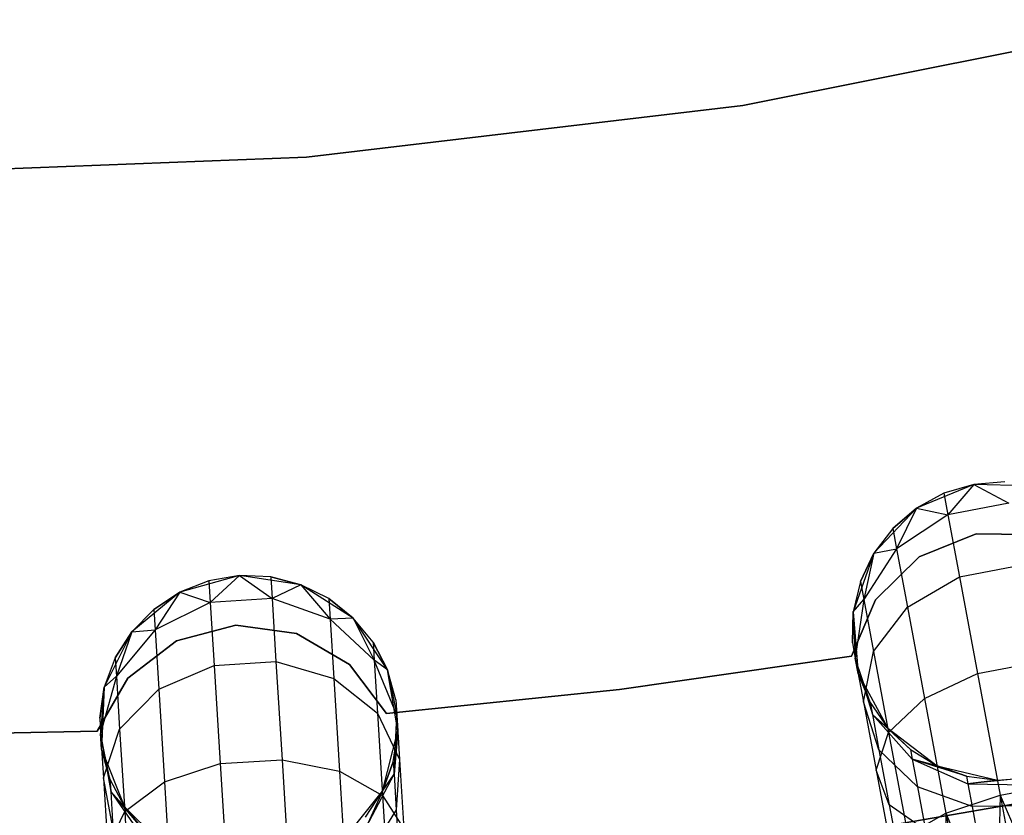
# Model space of a CAD drawing. Extents: x -102 to 102, y -101 to 102.
# Tile 286 of 481: x 1.04 to 7.63, y -41.8 to -36.47. Entities that reach past the tile are written whole.
import ezdxf

# ---------------------------------------------------------------- set-up
doc = ezdxf.new("R2010")
doc.units = 0
doc.header["$LTSCALE"] = 25.4
doc.layers.get('0').update_dxf_attribs({"linetype": 'CONTINUOUS'})

# ---------------------------------------------------------------- blocks, each defined once
blk = doc.blocks.new('NL2500011659_STL')
at = {"color": 0}
for p, q in [((5.8817, -37.0444, -2), (8.7696, -36.47, -2)), ((8.7696, -36.47), (5.8817, -37.0444)), ((8.7696, -36.47), (5.8817, -37.0444)), ((5.8817, -37.0444, -2), (8.7696, -36.47, -2)), ((2.9577, -37.3905, -2), (5.8817, -37.0444, -2)), ((5.8817, -37.0444), (2.9577, -37.3905)), ((5.8817, -37.0444), (2.9577, -37.3905)), ((2.9577, -37.3905, -2), (5.8817, -37.0444, -2)), ((5.8817, -37.0444), (5.8817, -37.0444, -2)), ((5.8817, -37.0444), (5.8817, -37.0444, -2)), ((0.0154, -37.5061, -2), (2.9577, -37.3905, -2)), ((2.9577, -37.3905), (0.0154, -37.5061)), ((2.9577, -37.3905), (0.0154, -37.5061)), ((0.0154, -37.5061, -2), (2.9577, -37.3905, -2)), ((2.9577, -37.3905), (2.9577, -37.3905, -2)), ((2.9577, -37.3905), (2.9577, -37.3905, -2)), ((7.4296, -39.5846, 0), (7.0457, -39.7443, 0)), ((7.4296, -39.5846, 0), (7.0457, -39.7443, 0)), ((7.4296, -39.5846, 0), (7.2293, -39.6443, -5.5)), ((7.4296, -39.5846, -5.5), (7.2293, -39.6443, -5.5)), ((7.4296, -39.5846, 0), (7.2293, -39.6443, -5.5)), ((7.4296, -39.5846, -5.5), (7.2293, -39.6443, -5.5)), ((7.4296, -39.5846, -5.5), (7.2561, -39.7875, -6.4203)), ((7.4296, -39.5846, -5.5), (7.2561, -39.7875, -6.4203)), ((7.638, -39.5679, -5.5), (7.4296, -39.5846, 0)), ((7.638, -39.5679, -5.5), (7.4296, -39.5846, 0)), ((7.638, -39.5679, -5.5), (7.4296, -39.5846, -5.5)), ((7.638, -39.5679, -5.5), (7.4296, -39.5846, -5.5)), ((7.8453, -39.5948, 0), (7.4296, -39.5846, 0)), ((7.8453, -39.5948, 0), (7.4296, -39.5846, 0)), ((7.4296, -39.5846, -5.5), (7.4296, -39.5846, 0)), ((7.4296, -39.5846, -5.5), (7.4296, -39.5846, 0)), ((7.4296, -39.5846, -5.5), (7.6648, -39.7111, -6.4203)), ((7.4296, -39.5846, -5.5), (7.6648, -39.7111, -6.4203)), ((7.2293, -39.6443, -5.5), (7.0457, -39.7443, 0)), ((7.2293, -39.6443, -5.5), (7.0457, -39.7443, -5.5)), ((7.2293, -39.6443, -5.5), (7.0457, -39.7443, 0)), ((7.2293, -39.6443, -5.5), (7.0457, -39.7443, -5.5)), ((7.2293, -39.6443, -5.5), (7.2561, -39.7875, -6.4203)), ((7.2293, -39.6443, -5.5), (7.2561, -39.7875, -6.4203)), ((7.6648, -39.7111, -6.4203), (7.2561, -39.7875, -6.4203)), ((7.6648, -39.7111, -6.4203), (7.2561, -39.7875, -6.4203)), ((7.0457, -39.7443, 0), (6.76, -40.0464, 0)), ((7.0457, -39.7443, 0), (6.76, -40.0464, 0)), ((7.0457, -39.7443, -5.5), (6.887, -39.8803, -5.5)), ((6.887, -39.8803, -5.5), (7.0457, -39.7443, 0)), ((6.887, -39.8803, -5.5), (7.0457, -39.7443, 0)), ((7.0457, -39.7443, -5.5), (6.887, -39.8803, -5.5)), ((7.0457, -39.7443, -5.5), (6.9122, -40.0155, -6.368)), ((7.0457, -39.7443, -5.5), (6.9122, -40.0155, -6.368)), ((7.2561, -39.7875, -6.4203), (6.9122, -40.0155, -6.368)), ((7.2561, -39.7875, -6.4203), (6.9122, -40.0155, -6.368)), ((7.0457, -39.7443, -5.5), (7.0457, -39.7443, 0)), ((7.0457, -39.7443, -5.5), (7.0457, -39.7443, 0)), ((7.0457, -39.7443, -5.5), (7.2561, -39.7875, -6.4203)), ((7.0457, -39.7443, -5.5), (7.2561, -39.7875, -6.4203)), ((7.2561, -39.7875, -6.4203), (7.3338, -40.2034, -7.2505)), ((7.2561, -39.7875, -6.4203), (7.3338, -40.2034, -7.2505)), ((6.887, -39.8803, -5.5), (6.76, -40.0464, 0)), ((6.887, -39.8803, -5.5), (6.76, -40.0464, -5.5)), ((6.887, -39.8803, -5.5), (6.76, -40.0464, 0)), ((6.887, -39.8803, -5.5), (6.76, -40.0464, -5.5)), ((6.887, -39.8803, -5.5), (6.9122, -40.0155, -6.368)), ((6.887, -39.8803, -5.5), (6.9122, -40.0155, -6.368)), ((7.4467, -39.9165), (7.0647, -40.0696)), ((7.0647, -40.0696, -2), (7.4467, -39.9165, -2)), ((7.0647, -40.0696, -2), (7.4467, -39.9165, -2)), ((7.4467, -39.9165), (7.0647, -40.0696)), ((7.8583, -39.9219), (7.4467, -39.9165)), ((7.4467, -39.9165), (7.4467, -39.9165, -2)), ((7.4467, -39.9165, -2), (7.8583, -39.9219, -2)), ((7.4467, -39.9165), (7.4467, -39.9165, -2)), ((7.4467, -39.9165, -2), (7.8583, -39.9219, -2)), ((7.8583, -39.9219), (7.4467, -39.9165)), ((6.76, -40.0464, 0), (6.6218, -40.4385, 0)), ((6.76, -40.0464, 0), (6.6218, -40.4385, 0)), ((6.76, -40.0464, -5.5), (6.6702, -40.2352, -5.5)), ((6.6702, -40.2352, -5.5), (6.76, -40.0464, 0)), ((6.6702, -40.2352, -5.5), (6.76, -40.0464, 0)), ((6.76, -40.0464, -5.5), (6.6702, -40.2352, -5.5)), ((6.9122, -40.0155, -6.368), (6.6927, -40.3555, -6.2725)), ((6.9122, -40.0155, -6.368), (6.6927, -40.3555, -6.2725)), ((6.76, -40.0464, -5.5), (6.6927, -40.3555, -6.2725)), ((6.76, -40.0464, -5.5), (6.6927, -40.3555, -6.2725)), ((6.76, -40.0464, -5.5), (6.9122, -40.0155, -6.368)), ((6.76, -40.0464, -5.5), (6.9122, -40.0155, -6.368)), ((6.76, -40.0464, -5.5), (6.76, -40.0464, 0)), ((6.76, -40.0464, -5.5), (6.76, -40.0464, 0)), ((6.9122, -40.0155, -6.368), (6.9855, -40.4077, -7.1511)), ((6.9122, -40.0155, -6.368), (6.9855, -40.4077, -7.1511)), ((7.0647, -40.0696), (6.7709, -40.3579)), ((6.7709, -40.3579, -2), (7.0647, -40.0696, -2)), ((6.7709, -40.3579, -2), (7.0647, -40.0696, -2)), ((7.0647, -40.0696), (6.7709, -40.3579)), ((7.0647, -40.0696), (7.0647, -40.0696, -2)), ((7.0647, -40.0696), (7.0647, -40.0696, -2)), ((7.3338, -40.2034, -7.2505), (7.7425, -40.1269, -7.2505)), ((7.3338, -40.2034, -7.2505), (7.7425, -40.1269, -7.2505)), ((2.5097, -40.1957, 0), (2.1091, -40.307, 0)), ((2.5097, -40.1957, 0), (2.1091, -40.307, 0)), ((2.3035, -40.2303, -5.5), (2.1091, -40.307, 0)), ((2.3035, -40.2303, -5.5), (2.1091, -40.307, -5.5)), ((2.3035, -40.2303, -5.5), (2.1091, -40.307, 0)), ((2.3035, -40.2303, -5.5), (2.1091, -40.307, -5.5)), ((2.5097, -40.1957, 0), (2.3035, -40.2303, -5.5)), ((2.5097, -40.1957, -5.5), (2.3035, -40.2303, -5.5)), ((2.5097, -40.1957, 0), (2.3035, -40.2303, -5.5)), ((2.5097, -40.1957, -5.5), (2.3035, -40.2303, -5.5)), ((2.3035, -40.2303, -5.5), (2.3125, -40.3758, -6.4203)), ((2.3035, -40.2303, -5.5), (2.3125, -40.3758, -6.4203)), ((2.5097, -40.1957, -5.5), (2.3125, -40.3758, -6.4203)), ((2.5097, -40.1957, -5.5), (2.3125, -40.3758, -6.4203)), ((2.921, -40.257, 0), (2.5097, -40.1957, 0)), ((2.7186, -40.2047, -5.5), (2.5097, -40.1957, 0)), ((2.921, -40.257, 0), (2.5097, -40.1957, 0)), ((2.7186, -40.2047, -5.5), (2.5097, -40.1957, 0)), ((2.7186, -40.2047, -5.5), (2.5097, -40.1957, -5.5)), ((2.5097, -40.1957, -5.5), (2.5097, -40.1957, 0)), ((2.5097, -40.1957, -5.5), (2.5097, -40.1957, 0)), ((2.5097, -40.1957, -5.5), (2.7276, -40.3502, -6.4203)), ((2.7186, -40.2047, -5.5), (2.5097, -40.1957, -5.5)), ((2.5097, -40.1957, -5.5), (2.7276, -40.3502, -6.4203)), ((2.921, -40.257, -5.5), (2.7186, -40.2047, -5.5)), ((2.7186, -40.2047, -5.5), (2.921, -40.257, 0)), ((2.7186, -40.2047, -5.5), (2.921, -40.257, 0)), ((2.7186, -40.2047, -5.5), (2.7276, -40.3502, -6.4203)), ((2.7186, -40.2047, -5.5), (2.7276, -40.3502, -6.4203)), ((2.921, -40.257, -5.5), (2.7186, -40.2047, -5.5)), ((6.6702, -40.2352, -5.5), (6.6218, -40.4385, 0)), ((6.6702, -40.2352, -5.5), (6.6218, -40.4385, -5.5)), ((6.6702, -40.2352, -5.5), (6.6218, -40.4385, 0)), ((6.6702, -40.2352, -5.5), (6.6218, -40.4385, -5.5)), ((6.6702, -40.2352, -5.5), (6.6927, -40.3555, -6.2725)), ((6.6702, -40.2352, -5.5), (6.6927, -40.3555, -6.2725)), ((6.9855, -40.4077, -7.1511), (7.3338, -40.2034, -7.2505)), ((6.9855, -40.4077, -7.1511), (7.3338, -40.2034, -7.2505)), ((7.3338, -40.2034, -7.2505), (7.4549, -40.851, -7.9094)), ((7.3338, -40.2034, -7.2505), (7.4549, -40.851, -7.9094)), ((2.1091, -40.307, 0), (1.7884, -40.5717, 0)), ((2.1091, -40.307, 0), (1.7884, -40.5717, 0)), ((2.1091, -40.307, -5.5), (1.9348, -40.4225, -5.5)), ((1.9348, -40.4225, -5.5), (2.1091, -40.307, 0)), ((1.9348, -40.4225, -5.5), (2.1091, -40.307, 0)), ((2.1091, -40.307, -5.5), (1.9348, -40.4225, -5.5)), ((2.1091, -40.307, -5.5), (1.9433, -40.5597, -6.368)), ((2.1091, -40.307, -5.5), (1.9433, -40.5597, -6.368)), ((2.1091, -40.307, -5.5), (2.1091, -40.307, 0)), ((2.1091, -40.307, -5.5), (2.1091, -40.307, 0)), ((2.1091, -40.307, -5.5), (2.3125, -40.3758, -6.4203)), ((2.1091, -40.307, -5.5), (2.3125, -40.3758, -6.4203)), ((2.921, -40.257, -5.5), (2.7276, -40.3502, -6.4203)), ((2.921, -40.257, -5.5), (2.7276, -40.3502, -6.4203)), ((3.2718, -40.4802, 0), (2.921, -40.257, 0)), ((3.1081, -40.3501, -5.5), (2.921, -40.257, 0)), ((3.2718, -40.4802, 0), (2.921, -40.257, 0)), ((3.1081, -40.3501, -5.5), (2.921, -40.257, -5.5)), ((2.921, -40.257, -5.5), (2.921, -40.257, 0)), ((3.1081, -40.3501, -5.5), (2.921, -40.257, 0)), ((2.921, -40.257, -5.5), (2.921, -40.257, 0)), ((2.921, -40.257, -5.5), (3.1166, -40.4874, -6.368)), ((3.1081, -40.3501, -5.5), (2.921, -40.257, -5.5)), ((2.921, -40.257, -5.5), (3.1166, -40.4874, -6.368)), ((2.3125, -40.3758, -6.4203), (1.9433, -40.5597, -6.368)), ((2.3125, -40.3758, -6.4203), (1.9433, -40.5597, -6.368)), ((2.7276, -40.3502, -6.4203), (2.3125, -40.3758, -6.4203)), ((2.7276, -40.3502, -6.4203), (2.3125, -40.3758, -6.4203)), ((2.3125, -40.3758, -6.4203), (2.3386, -40.798, -7.2505)), ((2.3125, -40.3758, -6.4203), (2.3386, -40.798, -7.2505)), ((3.1166, -40.4874, -6.368), (2.7276, -40.3502, -6.4203)), ((2.7276, -40.3502, -6.4203), (2.7536, -40.7724, -7.2505)), ((2.7276, -40.3502, -6.4203), (2.7536, -40.7724, -7.2505)), ((3.1166, -40.4874, -6.368), (2.7276, -40.3502, -6.4203)), ((3.2718, -40.4802, -5.5), (3.1081, -40.3501, -5.5)), ((3.1081, -40.3501, -5.5), (3.2718, -40.4802, 0)), ((3.1081, -40.3501, -5.5), (3.2718, -40.4802, 0)), ((3.1081, -40.3501, -5.5), (3.1166, -40.4874, -6.368)), ((3.1081, -40.3501, -5.5), (3.1166, -40.4874, -6.368)), ((3.2718, -40.4802, -5.5), (3.1081, -40.3501, -5.5)), ((6.7709, -40.3579), (6.6105, -40.7369)), ((6.6105, -40.7369, -2), (6.7709, -40.3579, -2)), ((6.6105, -40.7369, -2), (6.7709, -40.3579, -2)), ((6.7709, -40.3579), (6.6105, -40.7369)), ((6.6218, -40.4385, -5.5), (6.6927, -40.3555, -6.2725)), ((6.6218, -40.4385, -5.5), (6.6927, -40.3555, -6.2725)), ((6.6927, -40.3555, -6.2725), (6.6355, -40.7488, -6.1503)), ((6.6927, -40.3555, -6.2725), (6.6355, -40.7488, -6.1503)), ((6.6927, -40.3555, -6.2725), (6.758, -40.7045, -6.9695)), ((6.6927, -40.3555, -6.2725), (6.758, -40.7045, -6.9695)), ((6.7709, -40.3579), (6.7709, -40.3579, -2)), ((6.7709, -40.3579), (6.7709, -40.3579, -2)), ((1.9348, -40.4225, -5.5), (1.7884, -40.5717, 0)), ((1.9348, -40.4225, -5.5), (1.7884, -40.5717, -5.5)), ((1.9348, -40.4225, -5.5), (1.7884, -40.5717, 0)), ((1.9348, -40.4225, -5.5), (1.7884, -40.5717, -5.5)), ((1.9348, -40.4225, -5.5), (1.9433, -40.5597, -6.368)), ((1.9348, -40.4225, -5.5), (1.9433, -40.5597, -6.368)), ((6.6218, -40.4385, -5.5), (6.6166, -40.6475, -5.5)), ((6.6166, -40.6475, -5.5), (6.6218, -40.4385, 0)), ((6.6166, -40.6475, -5.5), (6.6218, -40.4385, 0)), ((6.6218, -40.4385, -5.5), (6.6166, -40.6475, -5.5)), ((6.6218, -40.4385, 0), (6.655, -40.853, 0)), ((6.6218, -40.4385, -5.5), (6.6218, -40.4385, 0)), ((6.6218, -40.4385, -5.5), (6.6218, -40.4385, 0)), ((6.6218, -40.4385, 0), (6.655, -40.853, 0)), ((6.6218, -40.4385, -5.5), (6.6355, -40.7488, -6.1503)), ((6.6218, -40.4385, -5.5), (6.6355, -40.7488, -6.1503)), ((6.758, -40.7045, -6.9695), (6.9855, -40.4077, -7.1511)), ((6.758, -40.7045, -6.9695), (6.9855, -40.4077, -7.1511)), ((6.9855, -40.4077, -7.1511), (7.0997, -41.0185, -7.7725)), ((6.9855, -40.4077, -7.1511), (7.0997, -41.0185, -7.7725)), ((3.2718, -40.4802, -5.5), (3.1166, -40.4874, -6.368)), ((3.2718, -40.4802, -5.5), (3.1166, -40.4874, -6.368)), ((3.4124, -40.7636, -6.2725), (3.1166, -40.4874, -6.368)), ((3.1166, -40.4874, -6.368), (3.1412, -40.8856, -7.1511)), ((3.1166, -40.4874, -6.368), (3.1412, -40.8856, -7.1511)), ((3.4124, -40.7636, -6.2725), (3.1166, -40.4874, -6.368)), ((3.5015, -40.8268, 0), (3.2718, -40.4802, 0)), ((3.4049, -40.6414, -5.5), (3.2718, -40.4802, 0)), ((3.5015, -40.8268, 0), (3.2718, -40.4802, 0)), ((3.4049, -40.6414, -5.5), (3.2718, -40.4802, -5.5)), ((3.2718, -40.4802, -5.5), (3.2718, -40.4802, 0)), ((3.4049, -40.6414, -5.5), (3.2718, -40.4802, 0)), ((3.2718, -40.4802, -5.5), (3.2718, -40.4802, 0)), ((3.2718, -40.4802, -5.5), (3.4124, -40.7636, -6.2725)), ((3.4049, -40.6414, -5.5), (3.2718, -40.4802, -5.5)), ((3.2718, -40.4802, -5.5), (3.4124, -40.7636, -6.2725)), ((1.7884, -40.5717, 0), (1.603, -40.9439, 0)), ((1.7884, -40.5717, 0), (1.603, -40.9439, 0)), ((1.7884, -40.5717, -5.5), (1.6761, -40.7481, -5.5)), ((1.6761, -40.7481, -5.5), (1.7884, -40.5717, 0)), ((1.6761, -40.7481, -5.5), (1.7884, -40.5717, 0)), ((1.7884, -40.5717, -5.5), (1.6761, -40.7481, -5.5)), ((1.9433, -40.5597, -6.368), (1.6837, -40.8702, -6.2725)), ((1.9433, -40.5597, -6.368), (1.6837, -40.8702, -6.2725)), ((1.7884, -40.5717, -5.5), (1.6837, -40.8702, -6.2725)), ((1.7884, -40.5717, -5.5), (1.6837, -40.8702, -6.2725)), ((1.7884, -40.5717, -5.5), (1.9433, -40.5597, -6.368)), ((1.7884, -40.5717, -5.5), (1.9433, -40.5597, -6.368)), ((1.7884, -40.5717, -5.5), (1.7884, -40.5717, 0)), ((1.7884, -40.5717, -5.5), (1.7884, -40.5717, 0)), ((1.9433, -40.5597, -6.368), (1.9678, -40.958, -7.1511)), ((1.9433, -40.5597, -6.368), (1.9678, -40.958, -7.1511)), ((2.485, -40.529), (2.0877, -40.6338)), ((2.0877, -40.6338, -2), (2.485, -40.529, -2)), ((2.0877, -40.6338, -2), (2.485, -40.529, -2)), ((2.485, -40.529), (2.0877, -40.6338)), ((2.8922, -40.5848), (2.485, -40.529)), ((2.485, -40.529), (2.485, -40.529, -2)), ((2.485, -40.529, -2), (2.8922, -40.5848, -2)), ((2.485, -40.529), (2.485, -40.529, -2)), ((2.485, -40.529, -2), (2.8922, -40.5848, -2)), ((2.8922, -40.5848), (2.485, -40.529)), ((2.0877, -40.6338), (1.761, -40.8831)), ((1.761, -40.8831, -2), (2.0877, -40.6338, -2)), ((1.761, -40.8831, -2), (2.0877, -40.6338, -2)), ((2.0877, -40.6338), (1.761, -40.8831)), ((2.0877, -40.6338), (2.0877, -40.6338, -2)), ((2.0877, -40.6338), (2.0877, -40.6338, -2)), ((3.2467, -40.7925), (2.8922, -40.5848)), ((2.8922, -40.5848), (2.8922, -40.5848, -2)), ((2.8922, -40.5848, -2), (3.2467, -40.7925, -2)), ((2.8922, -40.5848), (2.8922, -40.5848, -2)), ((2.8922, -40.5848, -2), (3.2467, -40.7925, -2)), ((3.2467, -40.7925), (2.8922, -40.5848)), ((3.5015, -40.8268, -5.5), (3.4049, -40.6414, -5.5)), ((3.4049, -40.6414, -5.5), (3.5015, -40.8268, 0)), ((3.4049, -40.6414, -5.5), (3.5015, -40.8268, 0)), ((3.4049, -40.6414, -5.5), (3.4124, -40.7636, -6.2725)), ((3.4049, -40.6414, -5.5), (3.4124, -40.7636, -6.2725)), ((3.5015, -40.8268, -5.5), (3.4049, -40.6414, -5.5)), ((6.6166, -40.6475, -5.5), (6.655, -40.853, 0)), ((6.6166, -40.6475, -5.5), (6.655, -40.853, 0)), ((6.6166, -40.6475, -5.5), (6.6355, -40.7488, -6.1503)), ((6.6166, -40.6475, -5.5), (6.6355, -40.7488, -6.1503)), ((6.6905, -41.0426, -6.737), (6.758, -40.7045, -6.9695)), ((6.6905, -41.0426, -6.737), (6.758, -40.7045, -6.9695)), ((6.758, -40.7045, -6.9695), (6.8596, -41.2482, -7.5225)), ((6.758, -40.7045, -6.9695), (6.8596, -41.2482, -7.5225)), ((1.6761, -40.7481, -5.5), (1.603, -40.9439, 0)), ((1.6761, -40.7481, -5.5), (1.603, -40.9439, -5.5)), ((1.6761, -40.7481, -5.5), (1.603, -40.9439, 0)), ((1.6761, -40.7481, -5.5), (1.603, -40.9439, -5.5)), ((1.6761, -40.7481, -5.5), (1.6837, -40.8702, -6.2725)), ((1.6761, -40.7481, -5.5), (1.6837, -40.8702, -6.2725)), ((2.3386, -40.798, -7.2505), (2.7536, -40.7724, -7.2505)), ((2.3386, -40.798, -7.2505), (2.7536, -40.7724, -7.2505)), ((2.7536, -40.7724, -7.2505), (2.7942, -41.43, -7.9094)), ((2.7536, -40.7724, -7.2505), (2.7942, -41.43, -7.9094)), ((2.7536, -40.7724, -7.2505), (3.1412, -40.8856, -7.1511)), ((2.7536, -40.7724, -7.2505), (3.1412, -40.8856, -7.1511)), ((3.5015, -40.8268, -5.5), (3.4124, -40.7636, -6.2725)), ((3.5015, -40.8268, -5.5), (3.4124, -40.7636, -6.2725)), ((3.5638, -41.1311, -6.1503), (3.4124, -40.7636, -6.2725)), ((3.4124, -40.7636, -6.2725), (3.4343, -41.118, -6.9695)), ((3.4124, -40.7636, -6.2725), (3.4343, -41.118, -6.9695)), ((3.5638, -41.1311, -6.1503), (3.4124, -40.7636, -6.2725)), ((6.6105, -40.7369), (5.0561, -40.9583)), ((5.0561, -40.9583, -2), (6.6105, -40.7369, -2)), ((5.0561, -40.9583, -2), (6.6105, -40.7369, -2)), ((6.6105, -40.7369), (5.0561, -40.9583)), ((6.6105, -40.7369), (6.6105, -40.7369, -2)), ((6.6105, -40.7369), (6.6105, -40.7369, -2)), ((6.655, -40.853, -5.5), (6.6355, -40.7488, -6.1503)), ((6.7353, -41.0461, -5.5), (6.6355, -40.7488, -6.1503)), ((6.6355, -40.7488, -6.1503), (6.7505, -41.1274, -6.0225)), ((6.7353, -41.0461, -5.5), (6.6355, -40.7488, -6.1503)), ((6.655, -40.853, -5.5), (6.6355, -40.7488, -6.1503)), ((6.6355, -40.7488, -6.1503), (6.7505, -41.1274, -6.0225)), ((6.6355, -40.7488, -6.1503), (6.6905, -41.0426, -6.737)), ((6.6355, -40.7488, -6.1503), (6.6905, -41.0426, -6.737)), ((7.4549, -40.851, -7.9094), (7.8636, -40.7746, -7.9094)), ((7.4549, -40.851, -7.9094), (7.8636, -40.7746, -7.9094)), ((1.9678, -40.958, -7.1511), (2.3386, -40.798, -7.2505)), ((1.9678, -40.958, -7.1511), (2.3386, -40.798, -7.2505)), ((2.3386, -40.798, -7.2505), (2.3791, -41.4556, -7.9094)), ((2.3386, -40.798, -7.2505), (2.3791, -41.4556, -7.9094)), ((3.4944, -41.1204), (3.2467, -40.7925)), ((3.2467, -40.7925), (3.2467, -40.7925, -2)), ((3.2467, -40.7925, -2), (3.4944, -41.1204, -2)), ((3.2467, -40.7925), (3.2467, -40.7925, -2)), ((3.2467, -40.7925, -2), (3.4944, -41.1204, -2)), ((3.4944, -41.1204), (3.2467, -40.7925)), ((3.5704, -41.2369, 0), (3.5015, -40.8268, 0)), ((3.5575, -41.0283, -5.5), (3.5015, -40.8268, 0)), ((3.5704, -41.2369, 0), (3.5015, -40.8268, 0)), ((3.5575, -41.0283, -5.5), (3.5015, -40.8268, -5.5)), ((3.5015, -40.8268, -5.5), (3.5015, -40.8268, 0)), ((3.5575, -41.0283, -5.5), (3.5015, -40.8268, 0)), ((3.5015, -40.8268, -5.5), (3.5015, -40.8268, 0)), ((3.5015, -40.8268, -5.5), (3.5638, -41.1311, -6.1503)), ((3.5575, -41.0283, -5.5), (3.5015, -40.8268, -5.5)), ((3.5015, -40.8268, -5.5), (3.5638, -41.1311, -6.1503)), ((1.761, -40.8831), (1.555, -41.2386)), ((1.555, -41.2386, -2), (1.761, -40.8831, -2)), ((1.555, -41.2386, -2), (1.761, -40.8831, -2)), ((1.761, -40.8831), (1.555, -41.2386)), ((1.6837, -40.8702, -6.2725), (1.5786, -41.2535, -6.1503)), ((1.6837, -40.8702, -6.2725), (1.5786, -41.2535, -6.1503)), ((1.603, -40.9439, -5.5), (1.6837, -40.8702, -6.2725)), ((1.603, -40.9439, -5.5), (1.6837, -40.8702, -6.2725)), ((1.6837, -40.8702, -6.2725), (1.7055, -41.2246, -6.9695)), ((1.6837, -40.8702, -6.2725), (1.7055, -41.2246, -6.9695)), ((1.761, -40.8831), (1.761, -40.8831, -2)), ((1.761, -40.8831), (1.761, -40.8831, -2)), ((3.1412, -40.8856, -7.1511), (3.1794, -41.5059, -7.7725)), ((3.1412, -40.8856, -7.1511), (3.1794, -41.5059, -7.7725)), ((3.1412, -40.8856, -7.1511), (3.4343, -41.118, -6.9695)), ((3.1412, -40.8856, -7.1511), (3.4343, -41.118, -6.9695)), ((6.655, -40.853, 0), (6.854, -41.2182, 0)), ((6.655, -40.853, -5.5), (6.655, -40.853, 0)), ((6.655, -40.853, -5.5), (6.655, -40.853, 0)), ((6.655, -40.853, -5.5), (6.7353, -41.0461, -5.5)), ((6.7353, -41.0461, -5.5), (6.655, -40.853, 0)), ((6.7353, -41.0461, -5.5), (6.655, -40.853, 0)), ((6.655, -40.853, 0), (6.854, -41.2182, 0)), ((6.655, -40.853, -5.5), (6.7353, -41.0461, -5.5)), ((7.0997, -41.0185, -7.7725), (7.4549, -40.851, -7.9094)), ((7.0997, -41.0185, -7.7725), (7.4549, -40.851, -7.9094)), ((7.4549, -40.851, -7.9094), (7.6074, -41.6671, -8.3324)), ((7.4549, -40.851, -7.9094), (7.6074, -41.6671, -8.3324)), ((1.603, -40.9439, -5.5), (1.5722, -41.1507, -5.5)), ((1.5722, -41.1507, -5.5), (1.603, -40.9439, 0)), ((1.5722, -41.1507, -5.5), (1.603, -40.9439, 0)), ((1.603, -40.9439, -5.5), (1.5722, -41.1507, -5.5)), ((1.603, -40.9439, -5.5), (1.5786, -41.2535, -6.1503)), ((1.603, -40.9439, -5.5), (1.5786, -41.2535, -6.1503)), ((1.603, -40.9439, 0), (1.5851, -41.3594, 0)), ((1.603, -40.9439, 0), (1.5851, -41.3594, 0)), ((1.603, -40.9439, -5.5), (1.603, -40.9439, 0)), ((1.603, -40.9439, -5.5), (1.603, -40.9439, 0)), ((1.7055, -41.2246, -6.9695), (1.9678, -40.958, -7.1511)), ((1.7055, -41.2246, -6.9695), (1.9678, -40.958, -7.1511)), ((1.9678, -40.958, -7.1511), (2.0061, -41.5782, -7.7725)), ((1.9678, -40.958, -7.1511), (2.0061, -41.5782, -7.7725)), ((5.0561, -40.9583), (3.4944, -41.1204)), ((3.4944, -41.1204, -2), (5.0561, -40.9583, -2)), ((3.4944, -41.1204, -2), (5.0561, -40.9583, -2)), ((5.0561, -40.9583), (3.4944, -41.1204)), ((5.0561, -40.9583), (5.0561, -40.9583, -2)), ((5.0561, -40.9583), (5.0561, -40.9583, -2)), ((3.5575, -41.0283, -5.5), (3.5638, -41.1311, -6.1503)), ((3.5575, -41.0283, -5.5), (3.5704, -41.2369, 0)), ((3.5575, -41.0283, -5.5), (3.5704, -41.2369, 0)), ((3.5575, -41.0283, -5.5), (3.5638, -41.1311, -6.1503)), ((6.7947, -41.3635, -6.4939), (6.6905, -41.0426, -6.737)), ((6.6905, -41.0426, -6.737), (6.776, -41.5003, -7.2026)), ((6.6905, -41.0426, -6.737), (6.776, -41.5003, -7.2026)), ((6.7947, -41.3635, -6.4939), (6.6905, -41.0426, -6.737)), ((6.8596, -41.2482, -7.5225), (7.0997, -41.0185, -7.7725)), ((6.8596, -41.2482, -7.5225), (7.0997, -41.0185, -7.7725)), ((7.0997, -41.0185, -7.7725), (7.2436, -41.7882, -8.1715)), ((7.0997, -41.0185, -7.7725), (7.2436, -41.7882, -8.1715)), ((6.7353, -41.0461, -5.5), (6.854, -41.2182, 0)), ((6.7353, -41.0461, -5.5), (6.854, -41.2182, -5.5)), ((6.7353, -41.0461, -5.5), (6.854, -41.2182, 0)), ((6.7353, -41.0461, -5.5), (6.854, -41.2182, -5.5)), ((6.7353, -41.0461, -5.5), (6.7505, -41.1274, -6.0225)), ((6.7353, -41.0461, -5.5), (6.7505, -41.1274, -6.0225)), ((1.5722, -41.1507, -5.5), (1.5851, -41.3594, 0)), ((1.5722, -41.1507, -5.5), (1.5851, -41.3594, 0)), ((1.5722, -41.1507, -5.5), (1.5786, -41.2535, -6.1503)), ((1.5722, -41.1507, -5.5), (1.5786, -41.2535, -6.1503)), ((3.4343, -41.118, -6.9695), (3.4683, -41.67, -7.5225)), ((3.4343, -41.118, -6.9695), (3.4683, -41.67, -7.5225)), ((3.4343, -41.118, -6.9695), (3.5822, -41.4294, -6.737)), ((3.4343, -41.118, -6.9695), (3.5822, -41.4294, -6.737)), ((3.4944, -41.1204), (3.4944, -41.1204, -2)), ((3.4944, -41.1204), (3.4944, -41.1204, -2)), ((3.5447, -41.5263, -6.0225), (3.5638, -41.1311, -6.1503)), ((3.5447, -41.5263, -6.0225), (3.5638, -41.1311, -6.1503)), ((3.5704, -41.2369, -5.5), (3.5638, -41.1311, -6.1503)), ((3.5704, -41.2369, -5.5), (3.5638, -41.1311, -6.1503)), ((3.5638, -41.1311, -6.1503), (3.5822, -41.4294, -6.737)), ((3.5638, -41.1311, -6.1503), (3.5822, -41.4294, -6.737)), ((7.0059, -41.3618, -5.5), (6.7505, -41.1274, -6.0225)), ((6.7505, -41.1274, -6.0225), (7.0178, -41.4259, -5.9113)), ((6.854, -41.2182, -5.5), (6.7505, -41.1274, -6.0225)), ((7.0059, -41.3618, -5.5), (6.7505, -41.1274, -6.0225)), ((6.854, -41.2182, -5.5), (6.7505, -41.1274, -6.0225)), ((6.7505, -41.1274, -6.0225), (7.0178, -41.4259, -5.9113)), ((6.7505, -41.1274, -6.0225), (6.7947, -41.3635, -6.4939)), ((6.7505, -41.1274, -6.0225), (6.7947, -41.3635, -6.4939)), ((1.555, -41.2386), (-0.0155, -41.2674)), ((-0.0155, -41.2674, -2), (1.555, -41.2386, -2)), ((-0.0155, -41.2674, -2), (1.555, -41.2386, -2)), ((1.555, -41.2386), (-0.0155, -41.2674)), ((1.555, -41.2386), (1.555, -41.2386, -2)), ((1.555, -41.2386), (1.555, -41.2386, -2)), ((1.597, -41.5519, -6.737), (1.7055, -41.2246, -6.9695)), ((1.597, -41.5519, -6.737), (1.7055, -41.2246, -6.9695)), ((1.7055, -41.2246, -6.9695), (1.7396, -41.7767, -7.5225)), ((1.7055, -41.2246, -6.9695), (1.7396, -41.7767, -7.5225)), ((3.4664, -41.6396, 0), (3.5704, -41.2369, 0)), ((3.4664, -41.6396, 0), (3.5704, -41.2369, 0)), ((3.5396, -41.4437, -5.5), (3.5704, -41.2369, 0)), ((3.5396, -41.4437, -5.5), (3.5704, -41.2369, -5.5)), ((3.5396, -41.4437, -5.5), (3.5704, -41.2369, 0)), ((3.5396, -41.4437, -5.5), (3.5704, -41.2369, -5.5)), ((3.5704, -41.2369, -5.5), (3.5447, -41.5263, -6.0225)), ((3.5704, -41.2369, -5.5), (3.5447, -41.5263, -6.0225)), ((3.5704, -41.2369, -5.5), (3.5704, -41.2369, 0)), ((3.5704, -41.2369, -5.5), (3.5704, -41.2369, 0)), ((6.854, -41.2182, 0), (7.1843, -41.4708, 0)), ((6.854, -41.2182, -5.5), (6.854, -41.2182, 0)), ((6.854, -41.2182, -5.5), (6.854, -41.2182, 0)), ((6.854, -41.2182, -5.5), (7.0059, -41.3618, -5.5)), ((7.0059, -41.3618, -5.5), (6.854, -41.2182, 0)), ((7.0059, -41.3618, -5.5), (6.854, -41.2182, 0)), ((6.854, -41.2182, 0), (7.1843, -41.4708, 0)), ((6.854, -41.2182, -5.5), (7.0059, -41.3618, -5.5)), ((1.5851, -41.3594, -5.5), (1.5786, -41.2535, -6.1503)), ((1.6411, -41.5608, -5.5), (1.5786, -41.2535, -6.1503)), ((1.5786, -41.2535, -6.1503), (1.6461, -41.6434, -6.0225)), ((1.6411, -41.5608, -5.5), (1.5786, -41.2535, -6.1503)), ((1.5851, -41.3594, -5.5), (1.5786, -41.2535, -6.1503)), ((1.5786, -41.2535, -6.1503), (1.6461, -41.6434, -6.0225)), ((1.5786, -41.2535, -6.1503), (1.597, -41.5519, -6.737)), ((1.5786, -41.2535, -6.1503), (1.597, -41.5519, -6.737)), ((6.776, -41.5003, -7.2026), (6.8596, -41.2482, -7.5225)), ((6.776, -41.5003, -7.2026), (6.8596, -41.2482, -7.5225)), ((6.8596, -41.2482, -7.5225), (6.9877, -41.9332, -7.8776)), ((6.8596, -41.2482, -7.5225), (6.9877, -41.9332, -7.8776)), ((1.5851, -41.3594, 0), (1.7377, -41.7462, 0)), ((1.5851, -41.3594, -5.5), (1.5851, -41.3594, 0)), ((1.5851, -41.3594, -5.5), (1.5851, -41.3594, 0)), ((1.5851, -41.3594, -5.5), (1.6411, -41.5608, -5.5)), ((1.6411, -41.5608, -5.5), (1.5851, -41.3594, 0)), ((1.6411, -41.5608, -5.5), (1.5851, -41.3594, 0)), ((1.5851, -41.3594, 0), (1.7377, -41.7462, 0)), ((1.5851, -41.3594, -5.5), (1.6411, -41.5608, -5.5)), ((7.0526, -41.6117, -6.2823), (6.7947, -41.3635, -6.4939)), ((6.7947, -41.3635, -6.4939), (6.8634, -41.7312, -6.868)), ((6.7947, -41.3635, -6.4939), (6.8634, -41.7312, -6.868)), ((7.0526, -41.6117, -6.2823), (6.7947, -41.3635, -6.4939)), ((7.0059, -41.3618, -5.5), (7.1843, -41.4708, 0)), ((7.0059, -41.3618, -5.5), (7.1843, -41.4708, -5.5)), ((7.0059, -41.3618, -5.5), (7.1843, -41.4708, 0)), ((7.0059, -41.3618, -5.5), (7.1843, -41.4708, -5.5)), ((7.0059, -41.3618, -5.5), (7.0178, -41.4259, -5.9113)), ((7.0059, -41.3618, -5.5), (7.0178, -41.4259, -5.9113)), ((2.3791, -41.4556, -7.9094), (2.7942, -41.43, -7.9094)), ((2.3791, -41.4556, -7.9094), (2.7942, -41.43, -7.9094)), ((2.7942, -41.43, -7.9094), (2.8453, -42.2587, -8.3324)), ((2.7942, -41.43, -7.9094), (2.8453, -42.2587, -8.3324)), ((2.7942, -41.43, -7.9094), (3.1794, -41.5059, -7.7725)), ((2.7942, -41.43, -7.9094), (3.1794, -41.5059, -7.7725)), ((3.5822, -41.4294, -6.737), (3.5594, -41.766, -6.4939)), ((3.5822, -41.4294, -6.737), (3.5594, -41.766, -6.4939)), ((3.5822, -41.4294, -6.737), (3.6109, -41.8941, -7.2026)), ((3.5822, -41.4294, -6.737), (3.6109, -41.8941, -7.2026)), ((7.3814, -41.5403, -5.5), (7.0178, -41.4259, -5.9113)), ((7.0178, -41.4259, -5.9113), (7.3912, -41.5925, -5.8357)), ((7.1843, -41.4708, -5.5), (7.0178, -41.4259, -5.9113)), ((7.3814, -41.5403, -5.5), (7.0178, -41.4259, -5.9113)), ((7.1843, -41.4708, -5.5), (7.0178, -41.4259, -5.9113)), ((7.0178, -41.4259, -5.9113), (7.3912, -41.5925, -5.8357)), ((7.0178, -41.4259, -5.9113), (7.0526, -41.6117, -6.2823)), ((7.0178, -41.4259, -5.9113), (7.0526, -41.6117, -6.2823)), ((2.0061, -41.5782, -7.7725), (2.3791, -41.4556, -7.9094)), ((2.0061, -41.5782, -7.7725), (2.3791, -41.4556, -7.9094)), ((2.3791, -41.4556, -7.9094), (2.4302, -42.2843, -8.3324)), ((2.3791, -41.4556, -7.9094), (2.4302, -42.2843, -8.3324)), ((3.1794, -41.5059, -7.7725), (3.2276, -42.2874, -8.1715)), ((3.1794, -41.5059, -7.7725), (3.2276, -42.2874, -8.1715)), ((3.1794, -41.5059, -7.7725), (3.4683, -41.67, -7.5225)), ((3.1794, -41.5059, -7.7725), (3.4683, -41.67, -7.5225)), ((3.4664, -41.6396, -5.5), (3.5396, -41.4437, -5.5)), ((3.5396, -41.4437, -5.5), (3.4664, -41.6396, 0)), ((3.5396, -41.4437, -5.5), (3.4664, -41.6396, 0)), ((3.4664, -41.6396, -5.5), (3.5396, -41.4437, -5.5)), ((3.5396, -41.4437, -5.5), (3.5447, -41.5263, -6.0225)), ((3.5396, -41.4437, -5.5), (3.5447, -41.5263, -6.0225)), ((6.8634, -41.7312, -6.868), (6.776, -41.5003, -7.2026)), ((6.776, -41.5003, -7.2026), (6.8838, -42.077, -7.5015)), ((6.776, -41.5003, -7.2026), (6.8838, -42.077, -7.5015)), ((6.8634, -41.7312, -6.868), (6.776, -41.5003, -7.2026)), ((7.1843, -41.4708, 0), (7.5888, -41.5672, 0)), ((7.1843, -41.4708, -5.5), (7.1843, -41.4708, 0)), ((7.1843, -41.4708, -5.5), (7.1843, -41.4708, 0)), ((7.1843, -41.4708, -5.5), (7.3814, -41.5403, -5.5)), ((7.3814, -41.5403, -5.5), (7.1843, -41.4708, 0)), ((7.3814, -41.5403, -5.5), (7.1843, -41.4708, 0)), ((7.1843, -41.4708, 0), (7.5888, -41.5672, 0)), ((7.1843, -41.4708, -5.5), (7.3814, -41.5403, -5.5)), ((1.6609, -41.8831, -6.4939), (1.597, -41.5519, -6.737)), ((1.597, -41.5519, -6.737), (1.6256, -42.0166, -7.2026)), ((1.597, -41.5519, -6.737), (1.6256, -42.0166, -7.2026)), ((1.6609, -41.8831, -6.4939), (1.597, -41.5519, -6.737)), ((1.6411, -41.5608, -5.5), (1.7377, -41.7462, 0)), ((1.6411, -41.5608, -5.5), (1.7377, -41.7462, -5.5)), ((1.6411, -41.5608, -5.5), (1.7377, -41.7462, 0)), ((1.6411, -41.5608, -5.5), (1.7377, -41.7462, -5.5)), ((1.6411, -41.5608, -5.5), (1.6461, -41.6434, -6.0225)), ((1.6411, -41.5608, -5.5), (1.6461, -41.6434, -6.0225)), ((3.3582, -41.8809, -5.9113), (3.5447, -41.5263, -6.0225)), ((3.3582, -41.8809, -5.9113), (3.5447, -41.5263, -6.0225)), ((3.4664, -41.6396, -5.5), (3.5447, -41.5263, -6.0225)), ((3.4664, -41.6396, -5.5), (3.5447, -41.5263, -6.0225)), ((3.5447, -41.5263, -6.0225), (3.5594, -41.766, -6.4939)), ((3.5447, -41.5263, -6.0225), (3.5594, -41.766, -6.4939)), ((8.8187, -41.5333, 1), (5.614, -42.0853, 1)), ((5.614, -42.0853, -6.5), (8.8187, -41.5333, -6.5)), ((5.614, -42.0853, -6.5), (8.8187, -41.5333, -6.5)), ((8.8187, -41.5333, 1), (5.614, -42.0853, 1)), ((7.3814, -41.5403, -5.5), (7.5888, -41.5672, 0)), ((7.3814, -41.5403, -5.5), (7.5888, -41.5672, 0)), ((7.3814, -41.5403, -5.5), (7.5888, -41.5672, -5.5)), ((7.3814, -41.5403, -5.5), (7.5888, -41.5672, -5.5)), ((7.3814, -41.5403, -5.5), (7.3912, -41.5925, -5.8357)), ((7.3814, -41.5403, -5.5), (7.3912, -41.5925, -5.8357)), ((7.7971, -41.5505, -5.5), (7.3912, -41.5925, -5.8357)), ((7.7971, -41.5505, -5.5), (7.3912, -41.5925, -5.8357)), ((7.5888, -41.5672, -5.5), (7.3912, -41.5925, -5.8357)), ((7.5888, -41.5672, -5.5), (7.3912, -41.5925, -5.8357)), ((7.5888, -41.5672, 0), (7.7971, -41.5505, 0)), ((7.5888, -41.5672, -5.5), (7.7971, -41.5505, -5.5)), ((7.5888, -41.5672, 0), (7.7971, -41.5505, 0)), ((7.5888, -41.5672, -5.5), (7.7971, -41.5505, -5.5)), ((7.5888, -41.5672, -5.5), (7.5888, -41.5672, 0)), ((7.5888, -41.5672, -5.5), (7.5888, -41.5672, 0)), ((1.7396, -41.7767, -7.5225), (2.0061, -41.5782, -7.7725)), ((1.7396, -41.7767, -7.5225), (2.0061, -41.5782, -7.7725)), ((2.0061, -41.5782, -7.7725), (2.0543, -42.3598, -8.1715)), ((2.0061, -41.5782, -7.7725), (2.0543, -42.3598, -8.1715)), ((7.4196, -41.7442, -6.1386), (7.0526, -41.6117, -6.2823)), ((7.0526, -41.6117, -6.2823), (7.1067, -41.9011, -6.5767)), ((7.0526, -41.6117, -6.2823), (7.1067, -41.9011, -6.5767)), ((7.4196, -41.7442, -6.1386), (7.0526, -41.6117, -6.2823)), ((7.3912, -41.5925, -5.8357), (7.8061, -41.5986, -5.809)), ((7.3912, -41.5925, -5.8357), (7.8061, -41.5986, -5.809)), ((7.3912, -41.5925, -5.8357), (7.4196, -41.7442, -6.1386)), ((7.3912, -41.5925, -5.8357), (7.4196, -41.7442, -6.1386)), ((7.6074, -41.6671, -8.3324), (8.0162, -41.5907, -8.3324)), ((7.6074, -41.6671, -8.3324), (8.0162, -41.5907, -8.3324)), ((1.8707, -41.9074, -5.5), (1.6461, -41.6434, -6.0225)), ((1.6461, -41.6434, -6.0225), (1.8747, -41.9724, -5.9113)), ((1.7377, -41.7462, -5.5), (1.6461, -41.6434, -6.0225)), ((1.8707, -41.9074, -5.5), (1.6461, -41.6434, -6.0225)), ((1.7377, -41.7462, -5.5), (1.6461, -41.6434, -6.0225)), ((1.6461, -41.6434, -6.0225), (1.8747, -41.9724, -5.9113)), ((1.6461, -41.6434, -6.0225), (1.6609, -41.8831, -6.4939)), ((1.6461, -41.6434, -6.0225), (1.6609, -41.8831, -6.4939)), ((3.2078, -41.9651, 0), (3.4664, -41.6396, 0)), ((3.2078, -41.9651, 0), (3.4664, -41.6396, 0)), ((3.3542, -41.8159, -5.5), (3.4664, -41.6396, 0)), ((3.3542, -41.8159, -5.5), (3.4664, -41.6396, -5.5)), ((3.3542, -41.8159, -5.5), (3.4664, -41.6396, 0)), ((3.3542, -41.8159, -5.5), (3.4664, -41.6396, -5.5)), ((3.4664, -41.6396, -5.5), (3.3582, -41.8809, -5.9113)), ((3.4664, -41.6396, -5.5), (3.3582, -41.8809, -5.9113)), ((3.4664, -41.6396, -5.5), (3.4664, -41.6396, 0)), ((3.4664, -41.6396, -5.5), (3.4664, -41.6396, 0)), ((3.4683, -41.67, -7.5225), (3.5112, -42.3656, -7.8776)), ((3.4683, -41.67, -7.5225), (3.5112, -42.3656, -7.8776)), ((3.4683, -41.67, -7.5225), (3.6109, -41.8941, -7.2026)), ((3.4683, -41.67, -7.5225), (3.6109, -41.8941, -7.2026)), ((7.2436, -41.7882, -8.1715), (7.6074, -41.6671, -8.3324)), ((7.2436, -41.7882, -8.1715), (7.6074, -41.6671, -8.3324)), ((7.6074, -41.6671, -8.3324), (7.5811, -42.6082, -8.4135)), ((7.6074, -41.6671, -8.3324), (7.5811, -42.6082, -8.4135)), ((7.6074, -41.6671, -8.3324), (7.7765, -42.5717, -8.4782)), ((7.6074, -41.6671, -8.3324), (7.7765, -42.5717, -8.4782)), ((7.6074, -41.6671, -8.3324), (7.9809, -42.5335, -8.5)), ((7.6074, -41.6671, -8.3324), (7.9809, -42.5335, -8.5)), ((1.7377, -41.7462, 0), (2.0344, -42.0375, 0)), ((1.7377, -41.7462, -5.5), (1.7377, -41.7462, 0)), ((1.7377, -41.7462, -5.5), (1.7377, -41.7462, 0)), ((1.7377, -41.7462, -5.5), (1.8707, -41.9074, -5.5)), ((1.8707, -41.9074, -5.5), (1.7377, -41.7462, 0)), ((1.8707, -41.9074, -5.5), (1.7377, -41.7462, 0)), ((1.7377, -41.7462, 0), (2.0344, -42.0375, 0)), ((1.7377, -41.7462, -5.5), (1.8707, -41.9074, -5.5)), ((3.5594, -41.766, -6.4939), (3.3699, -42.0696, -6.2823)), ((3.5594, -41.766, -6.4939), (3.3699, -42.0696, -6.2823)), ((3.5594, -41.766, -6.4939), (3.5825, -42.1394, -6.868)), ((3.5594, -41.766, -6.4939), (3.5825, -42.1394, -6.868)), ((7.1067, -41.9011, -6.5767), (6.8634, -41.7312, -6.868)), ((6.8634, -41.7312, -6.868), (6.95, -42.1946, -7.1082)), ((6.8634, -41.7312, -6.868), (6.95, -42.1946, -7.1082)), ((7.1067, -41.9011, -6.5767), (6.8634, -41.7312, -6.868)), ((7.8322, -41.7383, -6.0878), (7.4196, -41.7442, -6.1386)), ((7.8322, -41.7383, -6.0878), (7.4196, -41.7442, -6.1386)), ((7.4196, -41.7442, -6.1386), (7.4637, -41.9805, -6.379)), ((7.4196, -41.7442, -6.1386), (7.4637, -41.9805, -6.379)), ((1.6256, -42.0166, -7.2026), (1.7396, -41.7767, -7.5225)), ((1.6256, -42.0166, -7.2026), (1.7396, -41.7767, -7.5225)), ((1.7396, -41.7767, -7.5225), (1.7825, -42.4723, -7.8776)), ((1.7396, -41.7767, -7.5225), (1.7825, -42.4723, -7.8776)), ((6.9877, -41.9332, -7.8776), (7.2436, -41.7882, -8.1715)), ((6.9877, -41.9332, -7.8776), (7.2436, -41.7882, -8.1715)), ((7.2436, -41.7882, -8.1715), (7.2504, -42.67, -8.1691)), ((7.2436, -41.7882, -8.1715), (7.2504, -42.67, -8.1691)), ((7.2436, -41.7882, -8.1715), (7.4031, -42.6415, -8.309)), ((7.2436, -41.7882, -8.1715), (7.4031, -42.6415, -8.309)), ((7.2436, -41.7882, -8.1715), (7.5811, -42.6082, -8.4135)), ((7.2436, -41.7882, -8.1715), (7.5811, -42.6082, -8.4135))]:
    blk.add_line(p, q, dxfattribs=at)

msp = doc.modelspace()

# ---------------------------------------------------------------- block references
at = {"color": 0}
msp.add_blockref('NL2500011659_STL', (0, 0), dxfattribs=at)

doc.saveas('drawing.dxf')
